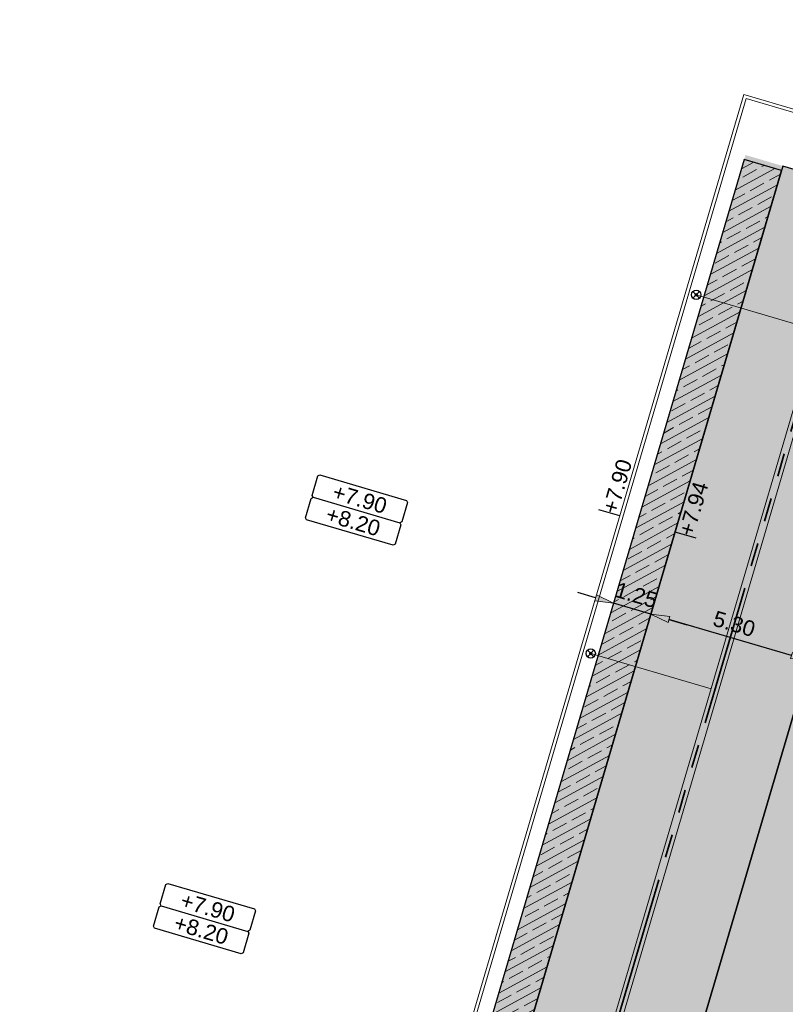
# Model space of a CAD drawing. Extents: x 98477 to 100410, y 398052 to 398969.
# Tile 339 of 374: x 98583 to 98608, y 398548 to 398579. Entities that reach past the tile are written whole.
import ezdxf
from ezdxf.enums import TextEntityAlignment as Align

# ---------------------------------------------------------------- set-up
doc = ezdxf.new("R2010")
doc.units = 0
doc.linetypes.add('AL-NUTSTRACE', pattern=[17, 5, -3.5, 0, -3.5, 5])
doc.linetypes.add('RI-DWA', pattern=[9.75, 4.5, -0.75, 0.75, -0.75, 0.75, -0.75, 0.75, -0.75])
for name, color, linetype, lineweight in [('N-KO-kantbegrenzing grondwerk', 70, 'Continuous', 25), ('N-KO-kantverharding', 2, 'Continuous', 25), ('N-RI-DWA hoofdriool', 24, 'RI-DWA', 35), ('N-RI-DWA hoofdriool buiswand', 24, 'Continuous', 13), ('N-RI-DWA huisaansluitleiding', 24, 'RI-DWA', 18), ('N-RI-DWA ontstoppingstuk', 24, 'Continuous', 25), ("N-VH-arcering 'MAT' grijs 251", 251, 'Continuous', 18), ('N-VH-arcering halfverharding', 8, 'Continuous', 9), ('N-VH-arcering printbeton', 8, 'Continuous', 9), ('X-AL-afwerkhoogte', 4, 'Continuous', 30), ('X-AL-hoogtelijn - Niv 1', 1, 'AL-HOOGTELIJN', 18), ('X-AL-maatvoering VERWERKT', 180, 'Continuous', 18), ('X-AL-nutstrace VERWERKT', 252, 'AL-NUTSTRACE', 18), ('X-AL-planhoogte brm', 10, 'Continuous', 25), ('X-AL-planhoogte wrm', 252, 'Continuous', 25), ('X-AL-planthoogte VERWERKT', 180, 'Continuous', 25)]:
    doc.layers.add(name, color=color, linetype=linetype, lineweight=lineweight)
doc.layers.add('X-AL-contourlijnen', color=30, linetype='Continuous', plot=False)
doc.layers.add('X-AL-hulplijn', color=30, linetype='Continuous', plot=False)
doc.styles.add('CS Annotative', font='arial.ttf')
doc.styles.get("Standard").update_dxf_attribs({"font": 'txt.shx'})
doc.linetypes.add('AL-HOOGTELIJN', pattern='A,10,-1.5,["H",Standard,S=0.9,R=0,X=-0.3,Y=-0.45],-1.5,30', length=43)
doc.dimstyles.new('CS Annotative', dxfattribs={"dimtxt": 2.5, "dimasz": 3, "dimexe": 0.18, "dimexo": 0.0625, "dimgap": 1, "dimtad": 1, "dimzin": 3, "dimdsep": 46, "dimtxsty": 'CS Annotative', "dimblk": 'CS Dimensionpijl', "dimcen": 0, "dimse1": 1, "dimse2": 1, "dimclrd": 256, "dimclre": 256, "dimadec": 0, "dimazin": 0, "dimtm": 1e-09, "dimtfac": 1, "dimtdec": 0, "dimtofl": 0, "dimtmove": 1, "dimatfit": 1, "dimfxl": 1, "dimtfillclr": 256, "dimtolj": 1, "dimtzin": 3, "dimarcsym": 0})

# ---------------------------------------------------------------- blocks, each defined once
blk = doc.blocks.new('*U353')
at = {"layer": 'X-AL-hulplijn', "flags": 128}
blk.add_lwpolyline([(0.336, -0.099), (-0.336, 0.099)], dxfattribs=at)
at = {"layer": 'X-AL-planthoogte VERWERKT', "linetype": 'Continuous', "style": 'CS Annotative'}
blk.add_attdef('HOOGTE-RECHTS', text='', height=0.5, rotation=253.6, dxfattribs=at).set_placement((0, 0), align=Align.MIDDLE_LEFT)
blk = doc.blocks.new('*U280')
at = {"layer": 'X-AL-planhoogte brm', "flags": 128}
blk.add_lwpolyline([(-7.25, 3.75), (-7.5, 4), (-7.5, 7.25), (-7.25, 7.5), (7.25, 7.5), (7.5, 7.25), (7.5, 4), (7.25, 3.75)], dxfattribs=at)
at = {"layer": 'X-AL-planhoogte wrm', "flags": 128}
blk.add_lwpolyline([(7.5, 3.5), (7.5, 0.25), (7.25, 0), (-7.25, 0), (-7.5, 0.25), (-7.5, 3.5), (-7.25, 3.75), (7.25, 3.75)], close=True, dxfattribs=at)
at = {"layer": 'X-AL-planhoogte brm', "style": 'CS Annotative'}
blk.add_attdef('OMSCHRIJVING_afwerk', text='', height=2.5, dxfattribs=at).set_placement((0, 5.625), align=Align.MIDDLE_CENTER)
at = {"layer": 'X-AL-planhoogte wrm', "style": 'CS Annotative'}
blk.add_attdef('HOOGTE_eind', text='', height=2.5, dxfattribs=at).set_placement((0, 1.875), align=Align.MIDDLE_CENTER)
blk = doc.blocks.new('CS Ontstoppingsstuk')
h = blk.add_hatch(color=256)
edge = h.paths.add_edge_path()
edge.add_arc((0, 0), 0.213, 358.5516, 718.5516)
at = {"lineweight": 18, "flags": 128}
for points in [[(-0.53, -0.53), (0.53, 0.53)], [(0.53, -0.53), (-0.53, 0.53)]]:
    blk.add_lwpolyline(points, dxfattribs=at)
blk.add_circle((0, 0), 0.75)
at = {"lineweight": 18}
blk.add_circle((0, 0), 0.213, dxfattribs=at)
blk = doc.blocks.new('CS Dimensionpijl')
h = blk.add_hatch(color=256)
h.dxf.hatch_style = 1
h.paths.add_polyline_path([(-1, -0.167), (0, 0), (-1, 0.167)])
at = {"flags": 128}
blk.add_lwpolyline([(0, 0.5), (0, -0.5)], dxfattribs=at)
blk.add_lwpolyline([(-1, -0.167), (0, 0), (-1, 0.167)], close=True, dxfattribs=at)
blk = doc.blocks.new('*D1090')
at = {"layer": 'X-AL-maatvoering VERWERKT', "linetype": 'Continuous', "lineweight": -2, "transparency": 16777216}
blk.add_line((98607.846, 398558.769), (98603.913, 398559.927), dxfattribs=at)
at = {"layer": 'X-AL-maatvoering VERWERKT', "lineweight": -2, "transparency": 16777216, "xscale": 0.6000000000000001, "yscale": 0.6000000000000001, "zscale": 0.6000000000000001}
for p, rotation in [((98603.338, 398560.096), 163.5999999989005), ((98608.422, 398558.6), 343.5999999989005)]:
    blk.add_blockref('CS Dimensionpijl', p, dxfattribs=dict(at, rotation=rotation))
at = {"layer": 'X-AL-maatvoering VERWERKT', "color": 0, "transparency": 16777216, "insert": (98606.008, 398559.785), "char_height": 0.5, "attachment_point": 5, "rotation": 343.6, "style": 'CS Annotative'}
blk.add_mtext('\\A1;5.30', dxfattribs=at)
blk = doc.blocks.new('*D1091')
at = {"layer": 'X-AL-maatvoering VERWERKT', "linetype": 'Continuous', "lineweight": -2, "transparency": 16777216}
for p, q in [((98601.563, 398560.619), (98600.987, 398560.788)), ((98603.338, 398560.096), (98602.138, 398560.449)), ((98603.913, 398559.927), (98604.489, 398559.757))]:
    blk.add_line(p, q, dxfattribs=at)
at = {"layer": 'X-AL-maatvoering VERWERKT', "lineweight": -2, "transparency": 16777216, "xscale": 0.6000000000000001, "yscale": 0.6000000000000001, "zscale": 0.6000000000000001}
for p, rotation in [((98602.138, 398560.449), 343.5999999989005), ((98603.338, 398560.096), 163.5999999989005)]:
    blk.add_blockref('CS Dimensionpijl', p, dxfattribs=dict(at, rotation=rotation))
at = {"layer": 'X-AL-maatvoering VERWERKT', "color": 0, "transparency": 16777216, "insert": (98602.867, 398560.71), "char_height": 0.5, "attachment_point": 5, "rotation": 343.6, "style": 'CS Annotative'}
blk.add_mtext('\\A1;1.25', dxfattribs=at)

msp = doc.modelspace()

# ---------------------------------------------------------------- hatches: boundary and pattern name
at = {"layer": "N-VH-arcering 'MAT' grijs 251"}
h = msp.add_hatch(color=256, dxfattribs=at)
h.dxf.hatch_style = 1
edge = h.paths.add_edge_path()
edge.add_line((98718.434, 398647.981), (98740.432, 398722.726))
edge.add_arc((98746.188, 398721.032), 6, 82.3763, 163.6, ccw=False)
edge.add_line((98746.984, 398726.979), (98729.434, 398729.328))
edge.add_arc((98728.638, 398723.381), 6, -16.4, 82.3763, ccw=False)
edge.add_line((98734.393, 398721.687), (98714.444, 398653.903))
edge.add_arc((98708.928, 398655.527), 5.75, 238.6, 343.6, ccw=False)
edge.add_line((98705.932, 398650.619), (98682.963, 398664.639))
edge.add_line((98682.963, 398664.639), (98663.72, 398676.385))
edge.add_arc((98658.379, 398667.636), 10.25, 58.6, 73.6)
edge.add_line((98661.273, 398677.469), (98653.945, 398679.626))
edge.add_line((98653.945, 398679.626), (98652.691, 398675.367))
edge.add_line((98652.691, 398675.367), (98650.469, 398667.818))
edge.add_line((98650.469, 398667.818), (98633.218, 398609.204))
edge.add_arc((98628.662, 398610.545), 4.75, 253.6, 343.6, ccw=False)
edge.add_line((98627.321, 398605.988), (98591.634, 398616.491))
edge.add_line((98591.634, 398616.491), (98590.138, 398611.407))
edge.add_line((98590.138, 398611.407), (98624.461, 398601.305))
edge.add_line((98624.461, 398601.305), (98625.824, 398600.904))
edge.add_arc((98624.483, 398596.347), 4.75, -16.4, 73.6, ccw=False)
edge.add_line((98629.04, 398595.006), (98623.111, 398574.861))
edge.add_arc((98618.554, 398576.202), 4.75, 253.6, 343.6, ccw=False)
edge.add_line((98617.213, 398571.645), (98607.572, 398574.482))
edge.add_line((98607.572, 398574.482), (98591.464, 398519.754))
edge.add_line((98591.464, 398519.754), (98590.853, 398517.678))
edge.add_arc((98592.052, 398517.325), 1.25, 163.6, 293.1521)
edge.add_arc((98619.968, 398452.043), 69.75, 95.80615, 113.15207, ccw=False)
edge.add_line((98612.912, 398521.435), (98618.304, 398539.756))
edge.add_line((98618.304, 398539.756), (98653.286, 398658.615))
edge.add_line((98653.286, 398658.615), (98656.011, 398667.876))
edge.add_arc((98660.568, 398666.535), 4.75, 58.6, 163.6, ccw=False)
edge.add_line((98663.043, 398670.589), (98680.495, 398659.936))
edge.add_line((98680.495, 398659.936), (98683.544, 398658.075))
edge.add_line((98683.544, 398658.075), (98686.655, 398656.176))
edge.add_line((98686.655, 398656.176), (98649.885, 398531.243))
edge.add_line((98649.885, 398531.243), (98654.969, 398529.747))
edge.add_line((98654.969, 398529.747), (98655.605, 398531.905))
edge.add_line((98655.605, 398531.905), (98658.428, 398541.498))
edge.add_line((98658.428, 398541.498), (98659.134, 398543.897))
edge.add_line((98659.134, 398543.897), (98662.663, 398555.888))
edge.add_line((98662.663, 398555.888), (98663.369, 398558.286))
edge.add_line((98663.369, 398558.286), (98665.487, 398565.481))
edge.add_line((98665.487, 398565.481), (98667.406, 398572.005))
edge.add_line((98667.406, 398572.005), (98670.936, 398583.996))
edge.add_line((98670.936, 398583.996), (98671.642, 398586.394))
edge.add_line((98671.642, 398586.394), (98675.171, 398598.386))
edge.add_line((98675.171, 398598.386), (98675.877, 398600.784))
edge.add_line((98675.877, 398600.784), (98677.288, 398605.581))
edge.add_line((98677.288, 398605.581), (98678.841, 398610.857))
edge.add_line((98678.841, 398610.857), (98682.371, 398622.848))
edge.add_line((98682.371, 398622.848), (98683.076, 398625.246))
edge.add_line((98683.076, 398625.246), (98686.606, 398637.238))
edge.add_line((98686.606, 398637.238), (98690.564, 398650.687))
edge.add_arc((98692.243, 398650.193), 1.75, 148.6, 163.6, ccw=False)
edge.add_line((98690.749, 398651.104), (98691.893, 398652.979))
edge.add_line((98691.893, 398652.979), (98696.622, 398650.092))
edge.add_line((98696.622, 398650.092), (98719.046, 398636.405))
edge.add_line((98719.046, 398636.405), (98725.57, 398632.423))
edge.add_line((98725.57, 398632.423), (98728.331, 398636.946))
edge.add_line((98728.331, 398636.946), (98721.808, 398640.928))
edge.add_line((98721.808, 398640.928), (98720.954, 398641.449))
edge.add_arc((98723.95, 398646.357), 5.75, 163.6, 238.6, ccw=False)
edge = h.paths.add_edge_path(flags=16)
edge.add_line((98619.017, 398560.951), (98618.311, 398558.552))
edge.add_line((98618.311, 398558.552), (98614.782, 398546.561))
edge.add_line((98614.782, 398546.561), (98614.076, 398544.163))
edge.add_line((98614.076, 398544.163), (98609.841, 398529.773))
edge.add_arc((98605.284, 398531.114), 4.75, 163.6, 343.6, ccw=False)
edge.add_line((98600.727, 398532.455), (98602.845, 398539.65))
edge.add_line((98602.845, 398539.65), (98603.55, 398542.048))
edge.add_line((98603.55, 398542.048), (98607.08, 398554.04))
edge.add_line((98607.08, 398554.04), (98607.786, 398556.438))
edge.add_line((98607.786, 398556.438), (98609.903, 398563.633))
edge.add_arc((98614.46, 398562.292), 4.75, -16.4, 163.6, ccw=False)
h = msp.add_hatch(color=256, dxfattribs=at)
h.dxf.hatch_style = 1
h.paths.add_polyline_path([(98614.076, 398544.163), (98614.782, 398546.561), (98618.311, 398558.552), (98613.754, 398559.893), (98614.46, 398562.292), (98609.903, 398563.633), (98607.786, 398556.438), (98607.08, 398554.04), (98603.55, 398542.048), (98602.845, 398539.65), (98600.727, 398532.455), (98609.841, 398529.773)])
at = {"layer": 'N-VH-arcering halfverharding'}
h = msp.add_hatch(dxfattribs=at)
h.set_pattern_fill('CS-HALFVERHARDING', color=256)
h.set_pattern_definition([(343.6, (139769.8003, 469343.60045), (0.1806338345, 0.2595600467), [0, -0.3]), (343.6, (139769.8003, 469343.60045), (0.7760346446, 0.4231078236), [0.3125, -0.9375]), (73.6, (139769.9061, 469343.40644), (-0.4231078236, 0.7760346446), [0.3125, -0.9375])])
h.paths.add_polyline_path([(98614.076, 398544.163), (98614.782, 398546.561), (98618.311, 398558.552), (98613.754, 398559.893), (98614.46, 398562.292), (98609.903, 398563.633), (98607.786, 398556.438), (98607.08, 398554.04), (98603.55, 398542.048), (98602.845, 398539.65), (98600.727, 398532.455), (98609.841, 398529.773)])
at = {"layer": 'N-VH-arcering printbeton'}
h = msp.add_hatch(dxfattribs=at)
h.set_pattern_fill('CS-PRINTBETON', color=256)
h.set_pattern_definition([(28.6, (19451.65486, 79593.082), (-0.239345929, 0.4389914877), []), (28.6, (19451.9906, 79592.98316), (-0.239345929, 0.4389914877), [0.5, -0.2])])
h.paths.add_polyline_path([(98607.529, 398574.339), (98606.33, 398574.692), (98589.926, 398518.955), (98591.125, 398518.602), (98591.464, 398519.754)])

# ---------------------------------------------------------------- linework, layer by layer
at = {"layer": 'N-KO-kantbegrenzing grondwerk', "flags": 128}
msp.add_lwpolyline([(98607.529, 398574.339), (98606.33, 398574.692), (98589.926, 398518.955), (98591.125, 398518.602)], dxfattribs=at)
at = {"layer": 'N-KO-kantverharding', "flags": 128}
msp.add_lwpolyline([(98650.469, 398667.818), (98633.218, 398609.204, -0.414214), (98627.321, 398605.988), (98591.634, 398616.491), (98590.138, 398611.407), (98624.461, 398601.305), (98625.824, 398600.904, -0.414214), (98629.04, 398595.006), (98623.111, 398574.861, -0.414214), (98617.213, 398571.645), (98607.572, 398574.482), (98591.464, 398519.754), (98590.853, 398517.678, 0.634326), (98592.544, 398516.176, -0.075831), (98612.912, 398521.435), (98618.304, 398539.756), (98653.286, 398658.615)], format="xyb", dxfattribs=at)
msp.add_lwpolyline([(98619.017, 398560.951), (98618.311, 398558.552), (98614.782, 398546.561), (98614.076, 398544.163), (98609.841, 398529.773, -1), (98600.727, 398532.455), (98602.845, 398539.65), (98603.55, 398542.048), (98607.08, 398554.04), (98607.786, 398556.438), (98609.903, 398563.633, -1)], format="xyb", close=True, dxfattribs=at)
at = {"layer": 'N-RI-DWA hoofdriool'}
msp.add_lwpolyline([(98609.097, 398570.281), (98593.851, 398518.478)], dxfattribs=at)
at = {"layer": 'N-RI-DWA hoofdriool buiswand', "flags": 128}
for points in [[(98608.977, 398570.316), (98593.731, 398518.513)], [(98609.217, 398570.245), (98593.971, 398518.442)]]:
    msp.add_lwpolyline(points, dxfattribs=at)
at = {"layer": 'N-RI-DWA huisaansluitleiding', "flags": 128}
for points in [[(98604.792, 398570.349), (98608.653, 398569.213)], [(98601.403, 398558.837), (98605.265, 398557.701)]]:
    msp.add_lwpolyline(points, dxfattribs=at)
at = {"layer": 'X-AL-contourlijnen', "flags": 128}
msp.add_lwpolyline([(98650.469, 398667.818), (98633.218, 398609.204, -0.414214), (98627.321, 398605.988), (98591.634, 398616.491), (98590.138, 398611.407), (98624.461, 398601.305), (98625.824, 398600.904, -0.414214), (98629.04, 398595.006), (98623.111, 398574.861, -0.414214), (98617.213, 398571.645), (98607.572, 398574.482), (98591.464, 398519.754), (98590.853, 398517.678, 0.634326), (98592.544, 398516.176, -0.075831), (98612.912, 398521.435), (98618.304, 398539.756), (98653.286, 398658.615)], format="xyb", dxfattribs=at)
for points in [[(98607.529, 398574.339), (98606.33, 398574.692), (98589.926, 398518.955), (98591.125, 398518.602), (98591.464, 398519.754)], [(98614.076, 398544.163), (98614.782, 398546.561), (98618.311, 398558.552), (98613.754, 398559.893), (98614.46, 398562.292), (98609.903, 398563.633), (98607.786, 398556.438), (98607.08, 398554.04), (98603.55, 398542.048), (98602.845, 398539.65), (98600.727, 398532.455), (98609.841, 398529.773)]]:
    msp.add_lwpolyline(points, close=True, dxfattribs=at)
msp.add_lwpolyline([(98619.017, 398560.951), (98618.311, 398558.552), (98614.782, 398546.561), (98614.076, 398544.163), (98609.841, 398529.773, -1), (98600.727, 398532.455), (98602.845, 398539.65), (98603.55, 398542.048), (98607.08, 398554.04), (98607.786, 398556.438), (98609.903, 398563.633, -1)], format="xyb", close=True, dxfattribs=at)
at = {"layer": 'X-AL-hoogtelijn - Niv 1', "flags": 128}
for points in [[(98626.407, 398594.739, 0.414214), (98623.699, 398599.705), (98586.388, 398610.687, 0.005138), (98581.997, 398598.08, 0.004966), (98578.826, 398588.26, -0.003333), (98578.338, 398586.73, 0.035286), (98576.988, 398579.883, -0.064748), (98573.724, 398567.274, 0.030473), (98569.238, 398553.815), (98558.545, 398513.752, 0.376291), (98560.882, 398509.024, 0.198018), (98575.744, 398509.008), (98586.127, 398513.276, 0.094034), (98589.933, 398520.751), (98606.387, 398576.655), (98616.748, 398573.606, 0.414214), (98620.845, 398575.84)], [(98626.311, 398594.767, 0.414214), (98623.671, 398599.609), (98586.45, 398610.564, 0.005102), (98582.092, 398598.048, 0.004966), (98578.922, 398588.23, -0.003328), (98578.433, 398586.701, 0.035274), (98577.088, 398579.871, -0.064748), (98573.817, 398567.237, 0.030473), (98569.334, 398553.789), (98558.642, 398513.726, 0.376291), (98560.92, 398509.116, 0.198018), (98575.706, 398509.101), (98586.064, 398513.358, 0.093735), (98589.837, 398520.779), (98606.319, 398576.78), (98616.776, 398573.702, 0.414214), (98620.749, 398575.868)]]:
    msp.add_lwpolyline(points, format="xyb", close=True, dxfattribs=at)
at = {"layer": 'X-AL-nutstrace VERWERKT', "const_width": 1.5, "flags": 128}
msp.add_lwpolyline([(98590.646, 398518.744), (98606.88, 398573.904), (98627.122, 398567.947)], dxfattribs=at)

# ---------------------------------------------------------------- block references
at = {"layer": 'N-RI-DWA ontstoppingstuk', "xscale": 0.2, "yscale": 0.2, "zscale": 0.2}
for p in [(98604.792, 398570.349), (98601.403, 398558.837)]:
    msp.add_blockref('CS Ontstoppingsstuk', p, dxfattribs=at)
at = {"layer": 'X-AL-afwerkhoogte'}
ref = msp.add_blockref('*U280', (98593.677, 398562.719), dxfattribs=dict(at, xscale=0.2, yscale=0.2, zscale=0.2, rotation=343.6000000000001))
ref.add_attrib('OMSCHRIJVING_afwerk', '+7.90', dxfattribs={"layer": 'X-AL-planhoogte brm', "linetype": 'Continuous', "height": 0.5, "rotation": 343.6, "style": 'CS Annotative'}).set_placement((98593.995, 398563.798), align=Align.MIDDLE_CENTER)
ref.add_attrib('HOOGTE_eind', '+8.20', dxfattribs={"layer": 'X-AL-planhoogte wrm', "linetype": 'Continuous', "height": 0.5, "rotation": 343.6, "style": 'CS Annotative'}).set_placement((98593.783, 398563.078), align=Align.MIDDLE_CENTER)
ref = msp.add_blockref('*U280', (98588.802, 398549.605), dxfattribs=dict(at, xscale=0.2, yscale=0.2, zscale=0.2, rotation=343.6000000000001))
ref.add_attrib('OMSCHRIJVING_afwerk', '+7.90', dxfattribs={"layer": 'X-AL-planhoogte brm', "linetype": 'Continuous', "height": 0.5, "rotation": 343.6, "style": 'CS Annotative'}).set_placement((98589.119, 398550.684), align=Align.MIDDLE_CENTER)
ref.add_attrib('HOOGTE_eind', '+8.20', dxfattribs={"layer": 'X-AL-planhoogte wrm', "linetype": 'Continuous', "height": 0.5, "rotation": 343.6, "style": 'CS Annotative'}).set_placement((98588.907, 398549.965), align=Align.MIDDLE_CENTER)
at = {"layer": 'X-AL-planthoogte VERWERKT'}
ref = msp.add_blockref('*U353', (98602.002, 398563.352), dxfattribs=dict(at, yscale=-0.9999999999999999, rotation=327.2000000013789))
ref.add_attrib('HOOGTE-RECHTS', '+7.90', dxfattribs={"linetype": 'Continuous', "height": 0.5, "rotation": 73.6, "style": 'CS Annotative'}).set_placement((98602.002, 398563.352), align=Align.MIDDLE_LEFT)
ref = msp.add_blockref('*U353', (98604.449, 398562.632), dxfattribs=dict(at, yscale=-0.9999999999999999, rotation=327.2000000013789))
ref.add_attrib('HOOGTE-RECHTS', '+7.94', dxfattribs={"linetype": 'Continuous', "height": 0.5, "rotation": 73.6, "style": 'CS Annotative'}).set_placement((98604.449, 398562.632), align=Align.MIDDLE_LEFT)

# ---------------------------------------------------------------- dimensions: what is measured, and where the dimension line sits
at = {"layer": 'X-AL-maatvoering VERWERKT'}
dim = msp.add_linear_dim(base=(98602.138, 398560.449), p1=(98603.338, 398560.096), p2=(98602.138, 398560.449), angle=343.6, dimstyle='CS Annotative', dxfattribs=at)
dim.commit()
dim.dimension.update_dxf_attribs({"geometry": '*D1091', "text_midpoint": (98602.738, 398560.273), "dimtype": 160})
dim = msp.add_linear_dim(base=(98603.338, 398560.096), p1=(98608.422, 398558.6), p2=(98603.338, 398560.096), angle=343.6, dimstyle='CS Annotative', dxfattribs=at)
dim.commit()
dim.dimension.update_dxf_attribs({"geometry": '*D1090', "text_midpoint": (98606.008, 398559.785)})

doc.saveas('drawing.dxf')
